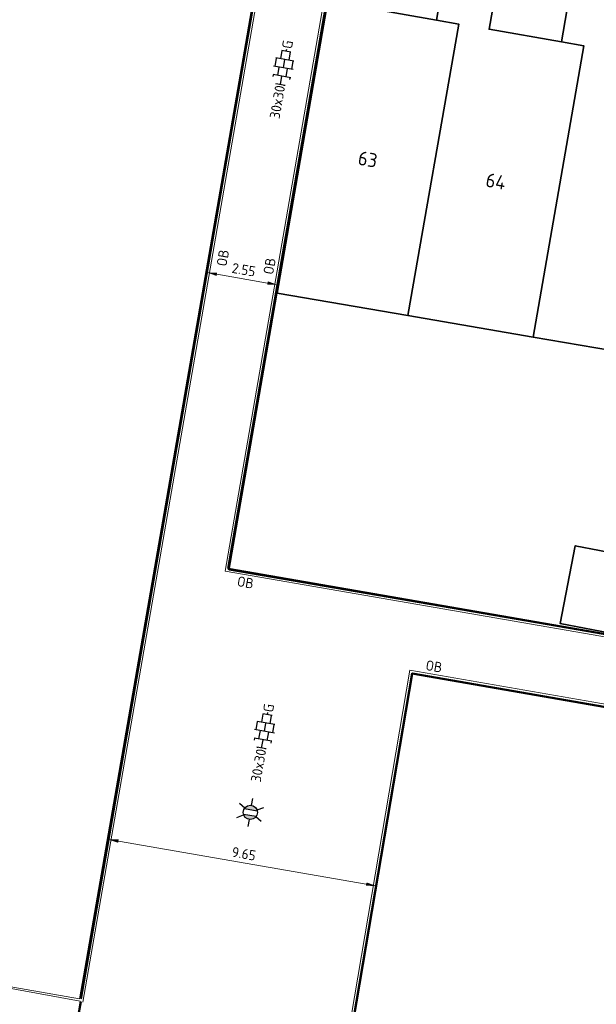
# Model space of a CAD drawing. Header units: metres. Extents: x 2514 to 227642, y 1683 to 852646.
# Tile 310 of 462: x 113983 to 114003, y 426223 to 426258. Entities that reach past the tile are written whole.
import ezdxf
from ezdxf.enums import TextEntityAlignment as Align
from ezdxf.lldxf.tags import DXFTag

# ---------------------------------------------------------------- set-up
doc = ezdxf.new("R2010")
doc.units = ezdxf.units.M
doc.linetypes.add('ZZ-HIDDEN-SO', pattern=[4, 2, -2])
doc.layers.get('Defpoints').update_dxf_attribs({"color": 244, "lineweight": 35})
for name, color, linetype, lineweight in [('B-WE-GR-BEPLANTING_CULTUUR_HEESTERS-GV', 252, 'Continuous', 18), ('B-WE-IE-TERREINAFSCHEIDING_KUNSTMATIG_HEKWERK-G', 252, 'IE-TERREINAFSCHEIDING-KUNSTMATIG', 18), ('B-WE-KG-GRENS_PERCEEL-GV', 252, 'KG-PERCEEL', 18), ('B-WE-OG-BEBOUWING-GV', 4, 'Continuous', 35), ('B-WE-OG-BEBOUWING_HUISNUMMER-T25-200', 7, 'Continuous', 25), ('N-WE-IE-MEUBILAIR_WEGMEUBILAIR_LICHTMAST-S', 7, 'Continuous', 25), ('N-WE-VH-KANTOPSLUITING-T18', 1, 'Continuous', 18), ('N-WE-VH-KANTOPSLUITING_ACHTERKANTBAND-G', 1, 'Continuous', 50), ('N-WE-VH-KANTOPSLUITING_OPSLUITBAND_100X200-G', 1, 'Continuous', 18), ('N-WE-VH-M', 7, 'Continuous', 18), ('N-WE-VH-MATERIAALGRENS-G', 7, 'ZZ-HIDDEN-SO', 35), ('N-WE-VH-VERHARDING_TEGEL-S', 1, 'Continuous', 25)]:
    doc.layers.add(name, color=color, linetype=linetype, lineweight=lineweight)
doc.styles.add('NLCS-ISO', font='NLCS-ISO.ttf', dxfattribs={"height": 1.8})
doc.styles.add('NLCS-ISO-M200-T18', font='NLCS-ISO.ttf', dxfattribs={"height": 0.36})
doc.styles.add('NLCS-ISO-M200-T25', font='NLCS-ISO.ttf', dxfattribs={"height": 0.5})
doc.styles.get("Standard").update_dxf_attribs({"font": 'romans'})
doc.linetypes.add('IE-TERREINAFSCHEIDING-KUNSTMATIG', pattern='A,4,[82,NLCS.SHX,S=0.75,R=90,X=0,Y=0],4,-2', length=10)
tags = doc.linetypes.add('KG-PERCEEL', pattern='A,5.5,-2,["P",Standard,S=1.8,R=0,X=-0.5,Y=-0.9],-2,5.5,-2,[5,NLCS.SHX,S=0.75,R=0,X=0,Y=0],-2', length=19).pattern_tags.tags
tags[6] = DXFTag(74, 10)
doc.dimstyles.new('NLCS-M200-T18-PIJL_L2_H1', dxfattribs={"dimscale": 0.2, "dimtxt": 2.5, "dimasz": 1.8, "dimexe": 2, "dimexo": 2, "dimgap": 0.7, "dimtad": 1, "dimzin": 0, "dimdsep": 46, "dimtxsty": 'NLCS-ISO-M200-T18', "dimcen": 0, "dimdle": 2, "dimclrd": 256, "dimclre": 256, "dimclrt": 1, "dimadec": 1, "dimazin": 0, "dimtfac": 1, "dimtdec": 3, "dimtofl": 0, "dimtmove": 0, "dimatfit": 3, "dimfxl": 2, "dimfxlon": 1, "dimtfillclr": 256, "dimtolj": 1, "dimtzin": 0, "dimlwd": -1, "dimlwe": -1, "dimarcsym": 0})

# ---------------------------------------------------------------- blocks, each defined once
blk = doc.blocks.new('SVH-TEGEL_300X300_DUN_HALFST_KL-SO')
for p, q in [((0, -1.78), (0, 1.78)), ((-3.08, 0.75), (-3, 0.75)), ((-3, -0.83), (-3, 0.83)), ((-3, 0), (-1.5, 0)), ((-1.84, 1.5), (-1.5, 1.5)), ((-1.5, -1.6), (-1.5, 1.6)), ((-1.5, 0.75), (0, 0.75)), ((0, 1.5), (1.5, 1.5)), ((0, 0), (1.5, 0)), ((1.5, -1.6), (1.5, 1.6)), ((1.5, 0.75), (3, 0.75)), ((3, -0.83), (3, 0.83)), ((3, 0), (3.39, 0)), ((-3.08, -0.75), (-3, -0.75)), ((-1.84, -1.5), (-1.5, -1.5)), ((-1.5, -0.75), (0, -0.75)), ((0, -1.5), (1.5, -1.5)), ((1.5, -0.75), (3, -0.75))]:
    blk.add_line(p, q)
at = {"style": 'NLCS-ISO'}
blk.add_attdef('FORMAAT', text='', height=1.8, dxfattribs=at).set_placement((-3.18, 0), align=Align.MIDDLE_RIGHT)
blk.add_attdef('KLEUR', text='', height=1.8, dxfattribs=at).set_placement((3.49, 0), align=Align.MIDDLE_LEFT)
at = {"style": 'NLCS-ISO', "flags": 1}
blk.add_attdef('FUNCTIE', text='', height=1.8, dxfattribs=at).set_placement((0.12, -3.58), align=Align.MIDDLE_CENTER)
blk = doc.blocks.new('*D605')
at = {"layer": 'Defpoints', "color": 0, "ltscale": 0.2, "transparency": 16777216}
for p in [(113989.331, 426249.118), (113989.331, 426249.118), (113991.843, 426248.682)]:
    blk.add_point(p, dxfattribs=at)
at = {"layer": 'N-WE-VH-M', "ltscale": 0.2, "transparency": 16777216}
for p, q in [((113989.331, 426249.118), (113989.399, 426249.512)), ((113991.488, 426248.743), (113989.685, 426249.056)), ((113991.843, 426248.682), (113991.912, 426249.076))]:
    blk.add_line(p, q, dxfattribs=at)
for points in [[(113989.696, 426249.115), (113989.675, 426248.997), (113989.331, 426249.118)], [(113991.499, 426248.802), (113991.478, 426248.684), (113991.843, 426248.682)]]:
    blk.add_solid(points, dxfattribs=at)
at = {"layer": 'N-WE-VH-M', "ltscale": 0.2, "transparency": 16777216, "insert": (113990.642, 426249.215), "char_height": 0.36, "attachment_point": 5, "rotation": 350.1585, "style": 'NLCS-ISO-M200-T18'}
blk.add_mtext('\\A1;2.55', dxfattribs=at)
blk = doc.blocks.new('*D607')
at = {"layer": 'Defpoints', "color": 0, "ltscale": 0.2, "transparency": 16777216}
for p in [(113985.838, 426228.985), (113985.519, 426227.144), (113995.026, 426225.495)]:
    blk.add_point(p, dxfattribs=at)
at = {"layer": 'N-WE-VH-M', "ltscale": 0.2, "transparency": 16777216}
for p, q in [((113985.77, 426228.591), (113985.907, 426229.379)), ((113994.991, 426227.397), (113986.193, 426228.924)), ((113995.277, 426226.942), (113995.414, 426227.73))]:
    blk.add_line(p, q, dxfattribs=at)
for points in [[(113986.203, 426228.983), (113986.183, 426228.865), (113985.838, 426228.985)], [(113995.001, 426227.457), (113994.98, 426227.338), (113995.345, 426227.336)]]:
    blk.add_solid(points, dxfattribs=at)
at = {"layer": 'N-WE-VH-M', "ltscale": 0.2, "transparency": 16777216, "insert": (113990.646, 426228.476), "char_height": 0.36, "attachment_point": 5, "rotation": 350.1585, "style": 'NLCS-ISO-M200-T18'}
blk.add_mtext('\\A1;9.65', dxfattribs=at)
blk = doc.blocks.new('N-SIE-WEG_LICHTMAST-SO')
h = blk.add_hatch(color=256)
h.paths.add_polyline_path([(1.16, 0.5, 0.658505), (-1.16, 0.5)])
h.paths.add_polyline_path([(-1.16, -0.5, 0.658505), (1.16, -0.5)])
at = {"flags": 128}
for points in [[(0, 1.27), (0, 2.53)], [(-2.19, 1.27), (-1.1, 0.63)], [(-1.16, 0.5), (1.16, 0.5)], [(1.1, 0.63), (2.19, 1.27)], [(-2.19, -1.27), (-1.1, -0.63)], [(-1.16, -0.5), (1.16, -0.5)], [(0, -1.27), (0, -2.53)], [(2.19, -1.27), (1.1, -0.63)]]:
    blk.add_lwpolyline(points, dxfattribs=at)
at = {"ltscale": 0.5}
blk.add_circle((0, 0), 1.27, dxfattribs=at)
at = {"style": 'NLCS-ISO'}
blk.add_attdef('TYPE', text='', height=1.8, dxfattribs=at).set_placement((0, 2.53), align=Align.BOTTOM_CENTER)

msp = doc.modelspace()

# ---------------------------------------------------------------- linework, layer by layer
at = {"layer": 'B-WE-GR-BEPLANTING_CULTUUR_HEESTERS-GV'}
msp.add_lwpolyline([(113984.836, 426223.242), (113977.921, 426224.507), (113977.133, 426220.445), (113984.136, 426219.184)], close=True, dxfattribs=at)
at = {"layer": 'B-WE-IE-TERREINAFSCHEIDING_KUNSTMATIG_HEKWERK-G', "ltscale": 0.2}
msp.add_lwpolyline([(113974.896, 426225.06), (113976.412, 426224.783), (113977.921, 426224.507), (113984.836, 426223.242)], dxfattribs=at)
at = {"layer": 'B-WE-KG-GRENS_PERCEEL-GV', "ltscale": 0.2}
for points in [[(113991.047, 426259.24), (113966.324, 426263.556), (113959.917, 426227.077), (113964.699, 426226.242), (113964.801, 426226.823), (113984.814, 426223.328)], [(114021.31, 426257.698), (113993.696, 426262.523), (113993.06, 426258.858), (113993.631, 426258.759), (113990.127, 426238.55), (114017.17, 426233.889)], [(113993.436, 426216.114), (113996.621, 426234.906), (114021.455, 426230.551), (114018.093, 426211.802)]]:
    msp.add_lwpolyline(points, close=True, dxfattribs=at)
at = {"layer": 'B-WE-OG-BEBOUWING-GV'}
for points in [[(113995.566, 426262.201), (113993.696, 426262.523), (113993.06, 426258.858), (113993.631, 426258.759), (113991.832, 426248.383), (113996.469, 426247.587), (113998.27, 426257.941), (113997.477, 426258.079), (113994.933, 426258.522)], [(113999.994, 426261.418), (113998.119, 426261.746), (113997.477, 426258.079), (113998.27, 426257.941), (113996.469, 426247.587), (114000.913, 426246.824), (114002.711, 426257.167), (114001.923, 426257.304), (113999.352, 426257.752)], [(114004.429, 426260.646), (114002.543, 426260.965), (114001.923, 426257.304), (114002.711, 426257.167), (114000.913, 426246.824), (114005.356, 426246.062), (114007.153, 426256.394), (114006.36, 426256.532), (114003.808, 426256.976)], [(114004.129, 426239.085), (114002.409, 426239.416), (114001.877, 426236.649), (114003.597, 426236.318)]]:
    msp.add_lwpolyline(points, close=True, dxfattribs=at)
at = {"layer": 'N-WE-VH-KANTOPSLUITING_ACHTERKANTBAND-G', "ltscale": 0.2}
for p, q in [((113984.856, 426223.321), (113991.725, 426262.921)), ((113993.592, 426258.766), (113990.094, 426238.598)), ((113990.094, 426238.598), (114019.033, 426233.566))]:
    msp.add_line(p, q, dxfattribs=at)
at = {"layer": 'N-WE-VH-KANTOPSLUITING_ACHTERKANTBAND-G', "ltscale": 0.2, "flags": 128}
msp.add_lwpolyline([(113993.436, 426216.114), (113996.616, 426234.875), (114021.456, 426230.557), (114018.093, 426211.802)], dxfattribs=at)
at = {"layer": 'N-WE-VH-KANTOPSLUITING_OPSLUITBAND_100X200-G', "ltscale": 0.2}
for p, q in [((113991.824, 426262.904), (113984.937, 426223.205)), ((113989.978, 426238.516), (113993.477, 426258.684)), ((114019.115, 426233.45), (113989.978, 426238.516))]:
    msp.add_line(p, q, dxfattribs=at)
msp.add_lwpolyline([(114013.412, 426212.519), (114018.174, 426211.686), (114021.572, 426230.638), (113996.534, 426234.991), (113993.337, 426216.131)], dxfattribs=at)
at = {"layer": 'N-WE-VH-MATERIAALGRENS-G', "ltscale": 0.2, "flags": 128}
msp.add_lwpolyline([(113984.87, 426223.217), (113983.555, 426215.833), (113983.205, 426213.863), (113981.969, 426206.924), (113969.339, 426209.153), (113957.033, 426211.326), (113958.231, 426218.278), (113959.752, 426227.106)], dxfattribs=at)

# ---------------------------------------------------------------- block references
at = {"layer": 'N-WE-IE-MEUBILAIR_WEGMEUBILAIR_LICHTMAST-S', "xscale": 0.2, "yscale": 0.2, "zscale": 0.2, "rotation": 350.1566500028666}
msp.add_blockref('N-SIE-WEG_LICHTMAST-SO', (113990.876, 426229.945), dxfattribs=at)
at = {"layer": 'N-WE-VH-VERHARDING_TEGEL-S', "xscale": 0.2, "yscale": 0.2, "zscale": 0.2, "rotation": 80.01356216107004}
for p in [(113992.049, 426256.383), (113991.379, 426232.822)]:
    msp.add_blockref('SVH-TEGEL_300X300_DUN_HALFST_KL-SO', p, dxfattribs=at).add_auto_attribs({'FORMAAT': '30x30', 'KLEUR': 'G'})

# ---------------------------------------------------------------- texts
at = {"layer": 'B-WE-OG-BEBOUWING_HUISNUMMER-T25-200', "style": 'NLCS-ISO-M200-T25'}
for s, p in [('63', (113995.043, 426253.137)), ('64', (113999.587, 426252.355))]:
    msp.add_text(s, height=0.5, rotation=350, dxfattribs=at).set_placement(p, align=Align.MIDDLE)
at = {"layer": 'N-WE-VH-KANTOPSLUITING-T18', "style": 'NLCS-ISO-M200-T18'}
for rotation, p in [(80.1086, (113990.027, 426249.314)), (80.1086, (113991.684, 426249.023)), (350.05, (113990.383, 426237.986)), (350.05, (113997.074, 426235.005))]:
    msp.add_text('OB', height=0.36, rotation=rotation, dxfattribs=at).set_placement(p)

# ---------------------------------------------------------------- dimensions: what is measured, and where the dimension line sits
at = {"layer": 'N-WE-VH-M', "ltscale": 0.2}
for p1, p2, distance, picture, middle in [((113991.843, 426248.682), (113989.331, 426249.118), 0, '*D605', (113990.642, 426249.215)), ((113995.026, 426225.495), (113985.519, 426227.144), -1.869, '*D607', (113990.646, 426228.476))]:
    dim = msp.add_aligned_dim(p1=p1, p2=p2, distance=distance, dimstyle='NLCS-M200-T18-PIJL_L2_H1', override={"dimclrt": 256}, dxfattribs=at)
    dim.commit()
    dim.dimension.update_dxf_attribs({"geometry": picture, "text_midpoint": middle})

doc.saveas('drawing.dxf')
